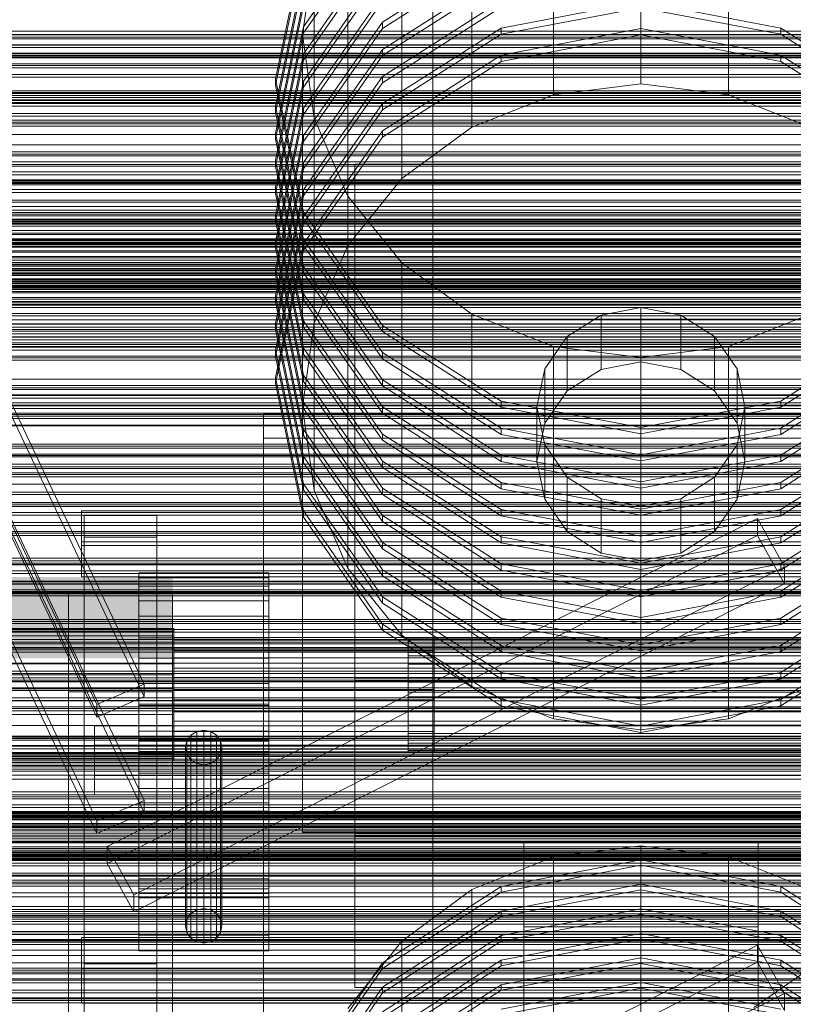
# Model space of a CAD drawing. Header units: millimetres. Extents: x -3490 to 61924, y -72580 to 6847.
# Tile 365 of 656: x 391 to 689, y -32869 to -32491. Entities that reach past the tile are written whole.
import ezdxf

# ---------------------------------------------------------------- set-up
doc = ezdxf.new("R2010")
doc.units = ezdxf.units.MM
for name, color, linetype, lineweight in [('COTAS_P', 1, 'Continuous', 0), ('frontal_C01', 7, 'Continuous', 0), ('frontal_C02', 7, 'Continuous', 0), ('frontal_C03', 7, 'Continuous', 0), ('frontal_C03-dry', 7, 'Continuous', 0), ('frontal_tolva', 7, 'Continuous', 0)]:
    doc.layers.add(name, color=color, linetype=linetype, lineweight=lineweight)
doc.dimstyles.new('R19_100', dxfattribs={"dimtxt": 250, "dimasz": 150, "dimexe": 150, "dimexo": 80, "dimgap": 100, "dimtad": 1, "dimtih": 1, "dimtoh": 1, "dimdsep": 46, "dimcen": 0.09, "dimadec": 0, "dimazin": 0, "dimtfac": 1, "dimtdec": 4, "dimtofl": 0, "dimtmove": 0, "dimatfit": 3, "dimfxl": 1, "dimtolj": 1, "dimtzin": 0, "dimarcsym": 0})

# ---------------------------------------------------------------- blocks, each defined once
blk = doc.blocks.new('DIM_R29_58')
at = {"layer": 'COTAS_P'}
for p, q in [((-150, -32300), (550, -32300)), ((550, -32300), (505, -32450)), ((550, -34900), (550, -32300)), ((550, -32300), (595, -32450)), ((550, -34900), (505, -34750)), ((550, -34900), (595, -34750)), ((-150, -34900), (550, -34900))]:
    blk.add_line(p, q, dxfattribs=at)
blk.add_text('2600 P', height=250, rotation=90, dxfattribs=at).set_placement((450, -33600))

msp = doc.modelspace()

# ---------------------------------------------------------------- linework, layer by layer
at = {"layer": 'frontal_C01'}
for p, q in [((585, -32839.223), (585, -32806.87)), ((585, -32806.87), (675, -32806.87)), ((585, -32859.833), (585, -32806.87)), ((630, -32808.067), (596.354, -32812.332)), ((663.646, -32812.332), (630, -32808.067)), ((630, -32937.482), (630, -32808.067)), ((675, -32806.87), (675, -32839.223)), ((675, -32806.87), (675, -32859.833)), ((596.354, -32812.332), (565, -32824.838)), ((630, -32813.42), (576.271, -32823.711)), ((596.354, -32941.748), (596.354, -32812.332)), ((683.729, -32823.711), (630, -32813.42)), ((630, -32815.577), (630, -32813.42)), ((695, -32824.838), (663.646, -32812.332)), ((663.646, -32941.748), (663.646, -32812.332)), ((576.271, -32825.868), (630, -32815.577)), ((630, -32815.577), (683.729, -32825.868)), ((576.271, -32823.711), (530.722, -32853.019)), ((565, -32824.838), (538.076, -32844.733)), ((565, -32954.254), (565, -32824.838)), ((630, -32822.856), (576.271, -32833.148)), ((576.271, -32825.868), (576.271, -32823.711)), ((576.271, -32835.305), (630, -32825.013)), ((683.729, -32833.148), (630, -32822.856)), ((630, -32825.013), (630, -32822.856)), ((630, -32825.013), (683.729, -32835.305)), ((729.278, -32853.019), (683.729, -32823.711)), ((683.729, -32825.868), (683.729, -32823.711)), ((530.722, -32855.176), (576.271, -32825.868)), ((683.729, -32825.868), (729.278, -32855.176)), ((576.271, -32833.148), (530.722, -32862.456)), ((630, -32832.293), (576.271, -32842.584)), ((576.271, -32835.305), (576.271, -32833.148)), ((683.729, -32842.584), (630, -32832.293)), ((630, -32834.45), (630, -32832.293)), ((729.278, -32862.456), (683.729, -32833.148)), ((683.729, -32835.305), (683.729, -32833.148)), ((530.722, -32864.613), (576.271, -32835.305)), ((576.271, -32844.741), (630, -32834.45)), ((630, -32834.45), (683.729, -32844.741)), ((683.729, -32835.305), (729.278, -32864.613)), ((675, -32839.223), (585, -32839.223)), ((585, -32839.223), (585, -32892.187)), ((675, -32892.187), (675, -32839.223)), ((576.271, -32842.584), (530.722, -32871.892)), ((630, -32841.729), (576.271, -32852.021)), ((576.271, -32844.741), (576.271, -32842.584)), ((576.271, -32854.178), (630, -32843.886)), ((683.729, -32852.021), (630, -32841.729)), ((630, -32843.886), (630, -32841.729)), ((630, -32843.886), (683.729, -32854.178)), ((729.278, -32871.892), (683.729, -32842.584)), ((683.729, -32844.741), (683.729, -32842.584)), ((538.076, -32844.733), (517.417, -32870.66)), ((530.722, -32874.049), (576.271, -32844.741)), ((538.076, -32974.148), (538.076, -32844.733)), ((683.729, -32844.741), (729.278, -32874.049)), ((576.271, -32852.021), (530.722, -32881.329)), ((630, -32851.166), (576.271, -32861.458)), ((576.271, -32854.178), (576.271, -32852.021)), ((683.729, -32861.458), (630, -32851.166)), ((630, -32853.323), (630, -32851.166)), ((729.278, -32881.329), (683.729, -32852.021)), ((683.729, -32854.178), (683.729, -32852.021)), ((530.722, -32853.019), (500.287, -32896.881)), ((500.287, -32899.038), (530.722, -32855.176)), ((530.722, -32855.176), (530.722, -32853.019)), ((530.722, -32883.486), (576.271, -32854.178)), ((576.271, -32863.614), (630, -32853.323)), ((630, -32853.323), (683.729, -32863.614)), ((683.729, -32854.178), (729.278, -32883.486)), ((530.722, -32862.456), (500.287, -32906.318)), ((576.271, -32861.458), (530.722, -32890.765)), ((530.722, -32864.613), (530.722, -32862.456)), ((630, -32860.603), (576.271, -32870.894)), ((576.271, -32863.614), (576.271, -32861.458)), ((576.271, -32873.051), (630, -32862.759)), ((675, -32859.833), (585, -32859.833)), ((585, -32859.833), (585, -32892.187)), ((683.729, -32870.894), (630, -32860.603)), ((630, -32862.759), (630, -32860.603)), ((630, -32862.759), (683.729, -32873.051)), ((675, -32892.187), (675, -32859.833)), ((729.278, -32890.765), (683.729, -32861.458)), ((683.729, -32863.614), (683.729, -32861.458)), ((500.287, -32908.475), (530.722, -32864.613)), ((530.722, -32892.922), (576.271, -32863.614)), ((683.729, -32863.614), (729.278, -32892.922))]:
    msp.add_line(p, q, dxfattribs=at)
at = {"layer": 'frontal_C02'}
for p, q in [((630, -32515.335), (630, -32372.27)), ((596.354, -32519.564), (596.354, -32376.499)), ((663.646, -32519.564), (663.646, -32376.499)), ((565, -32531.96), (565, -32388.896)), ((538.076, -32551.681), (538.076, -32408.616)), ((517.417, -32577.381), (517.417, -32434.316)), ((299.114, -32450.056), (439.114, -32745.966)), ((530.722, -32449.881), (500.287, -32493.359)), ((439.114, -32750.735), (299.114, -32454.825)), ((500.287, -32495.744), (530.722, -32452.265)), ((420.886, -32753.824), (280.886, -32457.913)), ((500.287, -32462.064), (489.6, -32513.351)), ((530.722, -32460.312), (500.287, -32503.791)), ((420.886, -32758.593), (280.886, -32462.682)), ((489.6, -32515.735), (500.287, -32464.448)), ((504.43, -32464.245), (500, -32496.362)), ((500.287, -32506.176), (530.722, -32462.697)), ((504.43, -32607.309), (504.43, -32464.245)), ((576.271, -32462.556), (530.722, -32491.608)), ((530.722, -32493.992), (576.271, -32464.941)), ((500.287, -32472.496), (489.6, -32523.783)), ((530.722, -32470.744), (500.287, -32514.223)), ((500.287, -32516.608), (530.722, -32473.129)), ((576.271, -32472.988), (530.722, -32502.04)), ((489.6, -32526.167), (500.287, -32474.88)), ((530.722, -32504.424), (576.271, -32475.372)), ((530.722, -32481.176), (500.287, -32524.655)), ((500.287, -32482.928), (489.6, -32534.214)), ((500.287, -32527.039), (530.722, -32483.561)), ((576.271, -32483.42), (530.722, -32512.472)), ((630, -32483.65), (576.271, -32493.852)), ((683.729, -32493.852), (630, -32483.65)), ((489.6, -32536.599), (500.287, -32485.312)), ((530.722, -32514.856), (576.271, -32485.804)), ((576.271, -32496.236), (630, -32486.035)), ((630, -32486.035), (683.729, -32496.236)), ((530.722, -32491.608), (500.287, -32535.087)), ((530.722, -32493.992), (530.722, -32491.608)), ((299.114, -32494.763), (439.114, -32790.674)), ((500.287, -32493.359), (489.6, -32544.646)), ((489.6, -32547.031), (500.287, -32495.744)), ((500, -32496.362), (504.43, -32528.479)), ((500, -32639.427), (500, -32496.362)), ((500.287, -32495.744), (500.287, -32493.359)), ((500.287, -32537.471), (530.722, -32493.992)), ((576.271, -32493.852), (530.722, -32522.903)), ((530.722, -32525.288), (576.271, -32496.236)), ((576.271, -32496.236), (576.271, -32493.852)), ((630, -32494.082), (576.271, -32504.283)), ((576.271, -32506.668), (630, -32496.466)), ((683.729, -32504.283), (630, -32494.082)), ((630, -32496.466), (630, -32494.082)), ((630, -32496.466), (683.729, -32506.668)), ((729.278, -32522.903), (683.729, -32493.852)), ((683.729, -32496.236), (683.729, -32493.852)), ((683.729, -32496.236), (729.278, -32525.288)), ((439.114, -32795.443), (299.114, -32499.532)), ((420.886, -32798.531), (280.886, -32502.621)), ((500.287, -32503.791), (489.6, -32555.078)), ((530.722, -32502.04), (500.287, -32545.519)), ((500.287, -32506.176), (500.287, -32503.791)), ((530.722, -32504.424), (530.722, -32502.04)), ((420.886, -32803.3), (280.886, -32507.39)), ((489.6, -32557.462), (500.287, -32506.176)), ((500.287, -32547.903), (530.722, -32504.424)), ((576.271, -32504.283), (530.722, -32533.335)), ((530.722, -32535.72), (576.271, -32506.668)), ((576.271, -32506.668), (576.271, -32504.283)), ((729.278, -32533.335), (683.729, -32504.283)), ((683.729, -32506.668), (683.729, -32504.283)), ((683.729, -32506.668), (729.278, -32535.72)), ((489.6, -32513.351), (500.287, -32564.638)), ((489.6, -32515.735), (489.6, -32513.351)), ((500.287, -32514.223), (489.6, -32565.51)), ((530.722, -32512.472), (500.287, -32555.95)), ((500.287, -32516.608), (500.287, -32514.223)), ((500.287, -32558.335), (530.722, -32514.856)), ((530.722, -32514.856), (530.722, -32512.472)), ((596.354, -32519.564), (630, -32515.335)), ((630, -32515.335), (663.646, -32519.564)), ((500.287, -32567.022), (489.6, -32515.735)), ((489.6, -32567.894), (500.287, -32516.608)), ((530.722, -32522.903), (500.287, -32566.382)), ((530.722, -32525.288), (530.722, -32522.903)), ((565, -32531.96), (596.354, -32519.564)), ((663.646, -32519.564), (695, -32531.96)), ((489.6, -32523.783), (500.287, -32575.069)), ((489.6, -32526.167), (489.6, -32523.783)), ((500.287, -32524.655), (489.6, -32575.942)), ((500.287, -32577.454), (489.6, -32526.167)), ((500.287, -32527.039), (500.287, -32524.655)), ((500.287, -32568.767), (530.722, -32525.288)), ((489.6, -32578.326), (500.287, -32527.039)), ((504.43, -32528.479), (517.417, -32558.408)), ((504.43, -32671.544), (504.43, -32528.479)), ((489.6, -32534.214), (500.287, -32585.501)), ((489.6, -32536.599), (489.6, -32534.214)), ((530.722, -32533.335), (500.287, -32576.814)), ((530.722, -32535.72), (530.722, -32533.335)), ((538.076, -32551.681), (565, -32531.96)), ((500.287, -32535.087), (489.6, -32586.373)), ((500.287, -32587.886), (489.6, -32536.599)), ((489.6, -32588.758), (500.287, -32537.471)), ((500.287, -32537.471), (500.287, -32535.087)), ((500.287, -32579.198), (530.722, -32535.72)), ((489.6, -32544.646), (500.287, -32595.933)), ((489.6, -32547.031), (489.6, -32544.646)), ((500.287, -32545.519), (489.6, -32596.805)), ((500.287, -32547.903), (500.287, -32545.519)), ((500.287, -32598.317), (489.6, -32547.031)), ((489.6, -32599.19), (500.287, -32547.903)), ((520, -32605.725), (520, -32546.115)), ((520, -32546.115), (740, -32546.115)), ((520, -32744.661), (520, -32546.115)), ((517.417, -32577.381), (538.076, -32551.681)), ((489.6, -32555.078), (500.287, -32606.365)), ((489.6, -32557.462), (489.6, -32555.078)), ((500.287, -32555.95), (489.6, -32607.237)), ((500.287, -32558.335), (500.287, -32555.95)), ((500.287, -32608.749), (489.6, -32557.462)), ((489.6, -32609.622), (500.287, -32558.335)), ((517.417, -32558.408), (538.076, -32584.108)), ((517.417, -32701.472), (517.417, -32558.408)), ((500.287, -32564.638), (530.722, -32608.116)), ((500.287, -32567.022), (500.287, -32564.638)), ((489.6, -32565.51), (500.287, -32616.797)), ((489.6, -32567.894), (489.6, -32565.51)), ((500.287, -32566.382), (489.6, -32617.669)), ((500.287, -32619.181), (489.6, -32567.894)), ((500.287, -32568.767), (500.287, -32566.382)), ((530.722, -32610.501), (500.287, -32567.022)), ((489.6, -32620.053), (500.287, -32568.767)), ((489.6, -32575.942), (500.287, -32627.228)), ((489.6, -32578.326), (489.6, -32575.942)), ((500.287, -32575.069), (530.722, -32618.548)), ((500.287, -32577.454), (500.287, -32575.069)), ((500.287, -32576.814), (489.6, -32628.101)), ((500.287, -32629.613), (489.6, -32578.326)), ((489.6, -32630.485), (500.287, -32579.198)), ((500.287, -32579.198), (500.287, -32576.814)), ((530.722, -32620.933), (500.287, -32577.454)), ((504.43, -32607.309), (517.417, -32577.381)), ((489.6, -32586.373), (500.287, -32637.66)), ((489.6, -32588.758), (489.6, -32586.373)), ((500.287, -32585.501), (530.722, -32628.98)), ((500.287, -32587.886), (500.287, -32585.501)), ((538.076, -32584.108), (565, -32603.828)), ((538.076, -32727.173), (538.076, -32584.108)), ((500.287, -32640.045), (489.6, -32588.758)), ((530.722, -32631.364), (500.287, -32587.886)), ((489.6, -32596.805), (500.287, -32648.092)), ((489.6, -32599.19), (489.6, -32596.805)), ((500.287, -32595.933), (530.722, -32639.412)), ((500.287, -32598.317), (500.287, -32595.933)), ((530.722, -32641.796), (500.287, -32598.317)), ((500.287, -32650.476), (489.6, -32599.19)), ((630, -32601.245), (614.693, -32604.151)), ((645.307, -32604.151), (630, -32601.245)), ((630, -32622.108), (630, -32601.245)), ((740, -32605.725), (520, -32605.725)), ((520, -32605.725), (520, -32804.271)), ((565, -32603.828), (596.354, -32616.225)), ((565, -32746.893), (565, -32603.828)), ((614.693, -32604.151), (601.716, -32612.428)), ((614.693, -32625.015), (614.693, -32604.151)), ((658.284, -32612.428), (645.307, -32604.151)), ((645.307, -32625.015), (645.307, -32604.151)), ((663.646, -32616.225), (695, -32603.828)), ((489.6, -32607.237), (500.287, -32658.524)), ((489.6, -32609.622), (489.6, -32607.237)), ((500.287, -32660.908), (489.6, -32609.622)), ((500, -32639.427), (504.43, -32607.309)), ((500.287, -32606.365), (530.722, -32649.844)), ((500.287, -32608.749), (500.287, -32606.365)), ((530.722, -32652.228), (500.287, -32608.749)), ((530.722, -32608.116), (576.271, -32637.168)), ((530.722, -32610.501), (530.722, -32608.116)), ((683.729, -32637.168), (729.278, -32608.116)), ((576.271, -32639.552), (530.722, -32610.501)), ((601.716, -32612.428), (593.045, -32624.815)), ((601.716, -32633.292), (601.716, -32612.428)), ((666.955, -32624.815), (658.284, -32612.428)), ((658.284, -32633.292), (658.284, -32612.428)), ((729.278, -32610.501), (683.729, -32639.552)), ((500, -32769.479), (500, -32614.492)), ((500, -32614.492), (760, -32614.492)), ((500, -32647.902), (500, -32614.492)), ((500.287, -32616.797), (530.722, -32660.275)), ((500.287, -32619.181), (500.287, -32616.797)), ((596.354, -32616.225), (630, -32620.453)), ((596.354, -32759.29), (596.354, -32616.225)), ((630, -32620.453), (663.646, -32616.225)), ((663.646, -32759.29), (663.646, -32616.225)), ((489.6, -32617.669), (500.287, -32668.956)), ((489.6, -32620.053), (489.6, -32617.669)), ((500.287, -32671.34), (489.6, -32620.053)), ((530.722, -32662.66), (500.287, -32619.181)), ((530.722, -32618.548), (576.271, -32647.6)), ((530.722, -32620.933), (530.722, -32618.548)), ((576.271, -32649.984), (530.722, -32620.933)), ((630, -32763.518), (630, -32620.453)), ((683.729, -32647.6), (729.278, -32618.548)), ((729.278, -32620.933), (683.729, -32649.984)), ((593.045, -32624.815), (590, -32639.427)), ((593.045, -32645.679), (593.045, -32624.815)), ((601.716, -32633.292), (614.693, -32625.015)), ((614.693, -32625.015), (630, -32622.108)), ((630, -32622.108), (645.307, -32625.015)), ((645.307, -32625.015), (658.284, -32633.292)), ((670, -32639.427), (666.955, -32624.815)), ((666.955, -32645.679), (666.955, -32624.815)), ((489.6, -32628.101), (500.287, -32679.387)), ((489.6, -32630.485), (489.6, -32628.101)), ((500.287, -32627.228), (530.722, -32670.707)), ((500.287, -32629.613), (500.287, -32627.228)), ((500.287, -32681.772), (489.6, -32630.485)), ((530.722, -32673.092), (500.287, -32629.613)), ((530.722, -32628.98), (576.271, -32658.032)), ((530.722, -32631.364), (530.722, -32628.98)), ((576.271, -32660.416), (530.722, -32631.364)), ((683.729, -32658.032), (729.278, -32628.98)), ((729.278, -32631.364), (683.729, -32660.416)), ((593.045, -32645.679), (601.716, -32633.292)), ((658.284, -32633.292), (666.955, -32645.679)), ((504.43, -32671.544), (500, -32639.427)), ((500.287, -32637.66), (530.722, -32681.139)), ((500.287, -32640.045), (500.287, -32637.66)), ((530.722, -32683.523), (500.287, -32640.045)), ((530.722, -32639.412), (576.271, -32668.463)), ((530.722, -32641.796), (530.722, -32639.412)), ((576.271, -32637.168), (630, -32647.37)), ((576.271, -32639.552), (576.271, -32637.168)), ((630, -32649.754), (576.271, -32639.552)), ((590, -32639.427), (593.045, -32654.038)), ((590, -32660.29), (590, -32639.427)), ((630, -32647.37), (683.729, -32637.168)), ((683.729, -32639.552), (630, -32649.754)), ((666.955, -32654.038), (670, -32639.427)), ((670, -32639.427), (670, -32660.29)), ((683.729, -32639.552), (683.729, -32637.168)), ((683.729, -32668.463), (729.278, -32639.412)), ((485, -32868.46), (485, -32641.941)), ((485, -32641.941), (775, -32641.941)), ((485, -32651.486), (485, -32641.941)), ((576.271, -32670.848), (530.722, -32641.796)), ((729.278, -32641.796), (683.729, -32670.848)), ((576.271, -32647.6), (630, -32657.801)), ((576.271, -32649.984), (576.271, -32647.6)), ((590, -32660.29), (593.045, -32645.679)), ((630, -32649.754), (630, -32647.37)), ((630, -32657.801), (683.729, -32647.6)), ((666.955, -32645.679), (670, -32660.29)), ((683.729, -32649.984), (683.729, -32647.6)), ((775, -32651.486), (485, -32651.486)), ((485, -32651.486), (485, -32878.005)), ((760, -32647.902), (500, -32647.902)), ((500, -32647.902), (500, -32802.888)), ((500.287, -32648.092), (530.722, -32691.571)), ((500.287, -32650.476), (500.287, -32648.092)), ((530.722, -32693.955), (500.287, -32650.476)), ((530.722, -32649.844), (576.271, -32678.895)), ((530.722, -32652.228), (530.722, -32649.844)), ((630, -32660.186), (576.271, -32649.984)), ((683.729, -32649.984), (630, -32660.186)), ((683.729, -32678.895), (729.278, -32649.844)), ((576.271, -32681.28), (530.722, -32652.228)), ((593.045, -32654.038), (601.716, -32666.425)), ((593.045, -32674.902), (593.045, -32654.038)), ((658.284, -32666.425), (666.955, -32654.038)), ((666.955, -32674.902), (666.955, -32654.038)), ((729.278, -32652.228), (683.729, -32681.28)), ((500.287, -32658.524), (530.722, -32702.003)), ((500.287, -32660.908), (500.287, -32658.524)), ((576.271, -32658.032), (630, -32668.233)), ((576.271, -32660.416), (576.271, -32658.032)), ((630, -32660.186), (630, -32657.801)), ((630, -32668.233), (683.729, -32658.032)), ((683.729, -32660.416), (683.729, -32658.032)), ((530.722, -32704.387), (500.287, -32660.908)), ((530.722, -32660.275), (576.271, -32689.327)), ((530.722, -32662.66), (530.722, -32660.275)), ((576.271, -32691.712), (530.722, -32662.66)), ((630, -32670.618), (576.271, -32660.416)), ((593.045, -32674.902), (590, -32660.29)), ((683.729, -32660.416), (630, -32670.618)), ((670, -32660.29), (666.955, -32674.902)), ((683.729, -32689.327), (729.278, -32660.275)), ((729.278, -32662.66), (683.729, -32691.712)), ((601.716, -32666.425), (614.693, -32674.702)), ((601.716, -32687.289), (601.716, -32666.425)), ((645.307, -32674.702), (658.284, -32666.425)), ((658.284, -32687.289), (658.284, -32666.425)), ((500.287, -32668.956), (530.722, -32712.434)), ((500.287, -32671.34), (500.287, -32668.956)), ((576.271, -32668.463), (630, -32678.665)), ((576.271, -32670.848), (576.271, -32668.463)), ((630, -32670.618), (630, -32668.233)), ((630, -32678.665), (683.729, -32668.463)), ((683.729, -32670.848), (683.729, -32668.463)), ((530.722, -32714.819), (500.287, -32671.34)), ((517.417, -32701.472), (504.43, -32671.544)), ((530.722, -32670.707), (576.271, -32699.759)), ((530.722, -32673.092), (530.722, -32670.707)), ((576.271, -32702.143), (530.722, -32673.092)), ((630, -32681.049), (576.271, -32670.848)), ((683.729, -32670.848), (630, -32681.049)), ((683.729, -32699.759), (729.278, -32670.707)), ((729.278, -32673.092), (683.729, -32702.143)), ((601.716, -32687.289), (593.045, -32674.902)), ((614.693, -32674.702), (630, -32677.609)), ((614.693, -32695.566), (614.693, -32674.702)), ((630, -32677.609), (645.307, -32674.702)), ((630, -32698.472), (630, -32677.609)), ((645.307, -32695.566), (645.307, -32674.702)), ((666.955, -32674.902), (658.284, -32687.289)), ((415, -32691.304), (415, -32679.382)), ((415, -32679.382), (760, -32679.382)), ((415, -32692.746), (415, -32679.382)), ((416, -32689.516), (416, -32681.17)), ((416, -32681.17), (444, -32681.17)), ((416, -32895.944), (416, -32681.17)), ((444, -32681.17), (444, -32689.516)), ((444, -32681.17), (444, -32895.944)), ((500.287, -32679.387), (530.722, -32722.866)), ((500.287, -32681.772), (500.287, -32679.387)), ((530.722, -32725.251), (500.287, -32681.772)), ((530.722, -32681.139), (576.271, -32710.191)), ((530.722, -32683.523), (530.722, -32681.139)), ((576.271, -32678.895), (630, -32689.097)), ((576.271, -32681.28), (576.271, -32678.895)), ((630, -32691.481), (576.271, -32681.28)), ((630, -32681.049), (630, -32678.665)), ((630, -32689.097), (683.729, -32678.895)), ((683.729, -32681.28), (630, -32691.481)), ((683.729, -32681.28), (683.729, -32678.895)), ((683.729, -32710.191), (729.278, -32681.139)), ((424.864, -32808.325), (674.864, -32682.325)), ((576.271, -32712.575), (530.722, -32683.523)), ((674.864, -32688.882), (674.864, -32682.325)), ((674.864, -32682.325), (685.136, -32700.895)), ((729.278, -32683.523), (683.729, -32712.575)), ((674.864, -32688.882), (424.864, -32814.883)), ((576.271, -32689.327), (630, -32699.529)), ((576.271, -32691.712), (576.271, -32689.327)), ((614.693, -32695.566), (601.716, -32687.289)), ((630, -32691.481), (630, -32689.097)), ((630, -32699.529), (683.729, -32689.327)), ((658.284, -32687.289), (645.307, -32695.566)), ((685.136, -32707.452), (674.864, -32688.882)), ((683.729, -32691.712), (683.729, -32689.327)), ((760, -32691.304), (415, -32691.304)), ((415, -32691.304), (415, -32704.668)), ((760, -32692.746), (415, -32692.746)), ((415, -32692.746), (415, -32704.668)), ((444, -32689.516), (416, -32689.516)), ((416, -32689.516), (416, -32904.29)), ((444, -32904.29), (444, -32689.516)), ((530.722, -32691.571), (576.271, -32720.623)), ((530.722, -32693.955), (530.722, -32691.571)), ((630, -32701.913), (576.271, -32691.712)), ((683.729, -32691.712), (630, -32701.913)), ((683.729, -32720.623), (729.278, -32691.571)), ((576.271, -32723.007), (530.722, -32693.955)), ((630, -32698.472), (614.693, -32695.566)), ((645.307, -32695.566), (630, -32698.472)), ((729.278, -32693.955), (683.729, -32723.007)), ((576.271, -32699.759), (630, -32709.96)), ((576.271, -32702.143), (576.271, -32699.759)), ((630, -32701.913), (630, -32699.529)), ((630, -32709.96), (683.729, -32699.759)), ((683.729, -32702.143), (683.729, -32699.759)), ((435.136, -32826.896), (685.136, -32700.895)), ((437, -32708.371), (437, -32703.19)), ((437, -32703.19), (437, -32705.136)), ((487, -32703.19), (437, -32703.19)), ((487, -32705.136), (487, -32703.19)), ((487, -32703.19), (487, -32708.371)), ((538.076, -32727.173), (517.417, -32701.472)), ((530.722, -32702.003), (576.271, -32731.054)), ((530.722, -32704.387), (530.722, -32702.003)), ((576.271, -32733.439), (530.722, -32704.387)), ((630, -32712.345), (576.271, -32702.143)), ((683.729, -32702.143), (630, -32712.345)), ((683.729, -32731.054), (729.278, -32702.003)), ((729.278, -32704.387), (683.729, -32733.439)), ((685.136, -32700.895), (685.136, -32707.452)), ((415, -32704.668), (760, -32704.668)), ((435.136, -32833.453), (685.136, -32707.452)), ((437, -32705.136), (437, -32713.912)), ((487, -32705.136), (437, -32705.136)), ((437, -32719.889), (437, -32708.371)), ((487, -32708.371), (437, -32708.371)), ((487, -32713.912), (487, -32705.136)), ((487, -32708.371), (487, -32719.889)), ((450, -32710.669), (410, -32710.669)), ((410, -32710.669), (410, -32748.851)), ((410, -32870.127), (410, -32710.669)), ((450, -32748.851), (450, -32710.669)), ((450, -32710.669), (450, -32870.127)), ((576.271, -32710.191), (630, -32720.392)), ((576.271, -32712.575), (576.271, -32710.191)), ((630, -32712.345), (630, -32709.96)), ((630, -32720.392), (683.729, -32710.191)), ((683.729, -32712.575), (683.729, -32710.191)), ((437, -32713.912), (437, -32728.182)), ((487, -32713.912), (437, -32713.912)), ((487, -32728.182), (487, -32713.912)), ((530.722, -32712.434), (576.271, -32741.486)), ((530.722, -32714.819), (530.722, -32712.434)), ((576.271, -32743.871), (530.722, -32714.819)), ((630, -32722.777), (576.271, -32712.575)), ((683.729, -32712.575), (630, -32722.777)), ((683.729, -32741.486), (729.278, -32712.434)), ((729.278, -32714.819), (683.729, -32743.871)), ((437, -32735.992), (437, -32719.889)), ((487, -32719.889), (437, -32719.889)), ((487, -32719.889), (487, -32735.992)), ((530.722, -32722.866), (576.271, -32751.918)), ((530.722, -32725.251), (530.722, -32722.866)), ((576.271, -32720.623), (630, -32730.824)), ((576.271, -32723.007), (576.271, -32720.623)), ((630, -32733.208), (576.271, -32723.007)), ((630, -32722.777), (630, -32720.392)), ((630, -32730.824), (683.729, -32720.623)), ((683.729, -32723.007), (630, -32733.208)), ((683.729, -32723.007), (683.729, -32720.623)), ((683.729, -32751.918), (729.278, -32722.866)), ((450.5, -32724.603), (342.5, -32724.603)), ((450.5, -32725.659), (342.5, -32725.659)), ((450.5, -32725.659), (450.5, -32724.603)), ((450.5, -32724.603), (450.5, -32727.414)), ((450.5, -32730.42), (450.5, -32725.659)), ((576.271, -32754.302), (530.722, -32725.251)), ((565, -32746.893), (538.076, -32727.173)), ((729.278, -32725.251), (683.729, -32754.302)), ((450.5, -32727.414), (342.5, -32727.414)), ((450.5, -32730.42), (342.5, -32730.42)), ((437, -32728.182), (437, -32745.773)), ((487, -32728.182), (437, -32728.182)), ((450.5, -32727.414), (450.5, -32733.663)), ((450.5, -32730.514), (450.5, -32728.089)), ((450.5, -32728.089), (450.5, -32729)), ((550.5, -32728.089), (450.5, -32728.089)), ((450.5, -32729), (450.5, -32733.108)), ((550.5, -32729), (450.5, -32729)), ((450.5, -32738.163), (450.5, -32730.42)), ((450.5, -32735.906), (450.5, -32730.514)), ((550.5, -32730.514), (450.5, -32730.514)), ((487, -32745.773), (487, -32728.182)), ((540.5, -32729), (540.5, -32728.018)), ((540.5, -32728.018), (540.5, -32728.535)), ((540.5, -32728.018), (815, -32728.018)), ((540.5, -32728.535), (540.5, -32730.514)), ((540.5, -32728.535), (815, -32728.535)), ((540.5, -32731.413), (540.5, -32729)), ((540.5, -32729), (815, -32729)), ((540.5, -32730.514), (540.5, -32733.821)), ((540.5, -32730.514), (815, -32730.514)), ((550.5, -32729), (550.5, -32728.089)), ((550.5, -32728.089), (550.5, -32730.514)), ((550.5, -32733.108), (550.5, -32729)), ((550.5, -32730.514), (550.5, -32735.906)), ((576.271, -32731.054), (630, -32741.256)), ((576.271, -32733.439), (576.271, -32731.054)), ((630, -32733.208), (630, -32730.824)), ((630, -32741.256), (683.729, -32731.054)), ((683.729, -32733.439), (683.729, -32731.054)), ((450.5, -32733.663), (342.5, -32733.663)), ((450.5, -32733.108), (450.5, -32739.787)), ((550.5, -32733.108), (450.5, -32733.108)), ((450.5, -32733.663), (450.5, -32742.4)), ((540.5, -32735.092), (540.5, -32731.413)), ((540.5, -32731.413), (815, -32731.413)), ((540.5, -32733.821), (540.5, -32738.231)), ((540.5, -32733.821), (815, -32733.821)), ((550.5, -32739.787), (550.5, -32733.108)), ((630, -32743.64), (576.271, -32733.439)), ((683.729, -32733.439), (630, -32743.64)), ((450.5, -32738.163), (342.5, -32738.163)), ((437, -32754.227), (437, -32735.992)), ((437, -32735.992), (487, -32735.992)), ((450.5, -32743.443), (450.5, -32735.906)), ((550.5, -32735.906), (450.5, -32735.906)), ((450.5, -32747.707), (450.5, -32738.163)), ((487, -32735.992), (487, -32754.227)), ((540.5, -32739.787), (540.5, -32735.092)), ((540.5, -32735.092), (815, -32735.092)), ((540.5, -32738.231), (540.5, -32743.443)), ((540.5, -32738.231), (815, -32738.231)), ((550.5, -32735.906), (550.5, -32743.443)), ((342.5, -32742.4), (450.5, -32742.4)), ((450.5, -32739.787), (450.5, -32748.022)), ((550.5, -32739.787), (450.5, -32739.787)), ((450.5, -32742.4), (450.5, -32752.293)), ((540.5, -32745.179), (540.5, -32739.787)), ((540.5, -32739.787), (815, -32739.787)), ((550.5, -32748.022), (550.5, -32739.787)), ((576.271, -32741.486), (630, -32751.688)), ((576.271, -32743.871), (576.271, -32741.486)), ((630, -32743.64), (630, -32741.256)), ((630, -32751.688), (683.729, -32741.486)), ((683.729, -32743.871), (683.729, -32741.486)), ((439.114, -32745.966), (420.886, -32753.824)), ((437, -32745.773), (437, -32764.008)), ((487, -32745.773), (437, -32745.773)), ((439.114, -32750.735), (439.114, -32745.966)), ((450.5, -32751.978), (450.5, -32743.443)), ((450.5, -32743.443), (550.5, -32743.443)), ((487, -32764.008), (487, -32745.773)), ((520, -32803.317), (520, -32743.706)), ((520, -32743.706), (740, -32743.706)), ((520, -32802.888), (520, -32743.706)), ((740, -32744.661), (520, -32744.661)), ((520, -32744.661), (520, -32804.271)), ((540.5, -32743.443), (540.5, -32749.102)), ((815, -32743.443), (540.5, -32743.443)), ((540.5, -32750.898), (540.5, -32745.179)), ((540.5, -32745.179), (815, -32745.179)), ((550.5, -32743.443), (550.5, -32751.978)), ((630, -32754.072), (576.271, -32743.871)), ((683.729, -32743.871), (630, -32754.072)), ((450.5, -32747.707), (342.5, -32747.707)), ((410, -32748.851), (450, -32748.851)), ((410, -32908.309), (410, -32748.851)), ((450, -32908.309), (450, -32748.851)), ((450.5, -32757.6), (450.5, -32747.707)), ((450.5, -32748.022), (450.5, -32756.557)), ((550.5, -32748.022), (450.5, -32748.022)), ((540.5, -32749.102), (540.5, -32754.821)), ((540.5, -32749.102), (815, -32749.102)), ((550.5, -32756.557), (550.5, -32748.022)), ((596.354, -32759.29), (565, -32746.893)), ((695, -32746.893), (663.646, -32759.29)), ((450.5, -32752.293), (342.5, -32752.293)), ((420.886, -32758.593), (439.114, -32750.735)), ((437, -32828.117), (437, -32753.604)), ((437, -32753.604), (487, -32753.604)), ((437, -32767.922), (437, -32753.604)), ((450.5, -32760.213), (450.5, -32751.978)), ((550.5, -32751.978), (450.5, -32751.978)), ((450.5, -32752.293), (450.5, -32761.837)), ((487, -32753.604), (487, -32828.117)), ((487, -32753.604), (487, -32767.922)), ((540.5, -32756.557), (540.5, -32750.898)), ((540.5, -32750.898), (815, -32750.898)), ((550.5, -32751.978), (550.5, -32760.213)), ((576.271, -32751.918), (630, -32762.119)), ((576.271, -32754.302), (576.271, -32751.918)), ((630, -32754.072), (630, -32751.688)), ((630, -32762.119), (683.729, -32751.918)), ((683.729, -32754.302), (683.729, -32751.918)), ((450.5, -32757.6), (342.5, -32757.6)), ((420.886, -32753.824), (420.886, -32758.593)), ((437, -32771.818), (437, -32754.227)), ((487, -32754.227), (437, -32754.227)), ((450.5, -32756.557), (450.5, -32764.094)), ((550.5, -32756.557), (450.5, -32756.557)), ((450.5, -32766.337), (450.5, -32757.6)), ((487, -32754.227), (487, -32771.818)), ((540.5, -32754.821), (540.5, -32760.213)), ((540.5, -32754.821), (815, -32754.821)), ((540.5, -32761.769), (540.5, -32756.557)), ((540.5, -32756.557), (815, -32756.557)), ((550.5, -32764.094), (550.5, -32756.557)), ((630, -32764.504), (576.271, -32754.302)), ((683.729, -32754.302), (630, -32764.504)), ((450.5, -32766.892), (450.5, -32760.213)), ((550.5, -32760.213), (450.5, -32760.213)), ((540.5, -32760.213), (540.5, -32764.908)), ((540.5, -32760.213), (815, -32760.213)), ((550.5, -32760.213), (550.5, -32766.892)), ((630, -32763.518), (596.354, -32759.29)), ((663.646, -32759.29), (630, -32763.518)), ((450.5, -32761.837), (342.5, -32761.837)), ((420, -32769.393), (420, -32761.942)), ((420, -32761.942), (823, -32761.942)), ((420, -32781.033), (420, -32761.942)), ((437, -32764.008), (437, -32780.111)), ((487, -32764.008), (437, -32764.008)), ((450.5, -32761.837), (450.5, -32769.58)), ((450.5, -32764.094), (450.5, -32769.486)), ((550.5, -32764.094), (450.5, -32764.094)), ((459.321, -32764.126), (457.05, -32765.574)), ((462, -32763.617), (459.321, -32764.126)), ((459.321, -32832.678), (459.321, -32764.126)), ((464.679, -32764.126), (462, -32763.617)), ((462, -32832.169), (462, -32763.617)), ((466.95, -32765.574), (464.679, -32764.126)), ((464.679, -32832.678), (464.679, -32764.126)), ((487, -32780.111), (487, -32764.008)), ((540.5, -32766.179), (540.5, -32761.769)), ((540.5, -32761.769), (815, -32761.769)), ((540.5, -32764.908), (540.5, -32768.587)), ((540.5, -32764.908), (815, -32764.908)), ((550.5, -32769.486), (550.5, -32764.094)), ((630, -32764.504), (630, -32762.119)), ((450.5, -32766.337), (342.5, -32766.337)), ((437, -32820.734), (437, -32767.085)), ((437, -32767.085), (487, -32767.085)), ((437, -32772.812), (437, -32767.085)), ((487, -32767.922), (437, -32767.922)), ((437, -32767.922), (437, -32842.435)), ((450.5, -32772.586), (450.5, -32766.337)), ((450.5, -32771), (450.5, -32766.892)), ((550.5, -32766.892), (450.5, -32766.892)), ((455.533, -32767.742), (455, -32770.299)), ((457.05, -32765.574), (455.533, -32767.742)), ((455.533, -32836.294), (455.533, -32767.742)), ((457.05, -32834.126), (457.05, -32765.574)), ((468.467, -32767.742), (466.95, -32765.574)), ((466.95, -32834.126), (466.95, -32765.574)), ((469, -32770.299), (468.467, -32767.742)), ((468.467, -32836.294), (468.467, -32767.742)), ((487, -32767.085), (487, -32820.734)), ((487, -32767.085), (487, -32772.812)), ((487, -32842.435), (487, -32767.922)), ((540.5, -32769.486), (540.5, -32766.179)), ((540.5, -32766.179), (815, -32766.179)), ((540.5, -32768.587), (540.5, -32771)), ((540.5, -32768.587), (815, -32768.587)), ((550.5, -32766.892), (550.5, -32771)), ((450.5, -32769.58), (342.5, -32769.58)), ((450.5, -32772.586), (342.5, -32772.586)), ((823, -32769.393), (420, -32769.393)), ((420, -32769.393), (420, -32788.484)), ((437, -32824.552), (437, -32770.903)), ((437, -32770.903), (487, -32770.903)), ((437, -32794.767), (437, -32770.903)), ((437, -32786.088), (437, -32771.818)), ((487, -32771.818), (437, -32771.818)), ((450.5, -32769.486), (450.5, -32771.911)), ((550.5, -32769.486), (450.5, -32769.486)), ((450.5, -32769.58), (450.5, -32774.341)), ((450.5, -32771.911), (450.5, -32771)), ((550.5, -32771), (450.5, -32771)), ((550.5, -32771.911), (450.5, -32771.911)), ((450.5, -32775.397), (450.5, -32772.586)), ((455, -32770.299), (455.533, -32772.856)), ((455, -32838.851), (455, -32770.299)), ((468.467, -32772.856), (469, -32770.299)), ((469, -32770.299), (469, -32838.851)), ((487, -32770.903), (487, -32824.552)), ((487, -32770.903), (487, -32794.767)), ((487, -32771.818), (487, -32786.088)), ((760, -32769.479), (500, -32769.479)), ((500, -32769.479), (500, -32802.888)), ((540.5, -32771.465), (540.5, -32769.486)), ((540.5, -32769.486), (815, -32769.486)), ((540.5, -32771), (540.5, -32771.982)), ((540.5, -32771), (815, -32771)), ((540.5, -32771.982), (540.5, -32771.465)), ((540.5, -32771.465), (815, -32771.465)), ((540.5, -32771.982), (815, -32771.982)), ((550.5, -32771.911), (550.5, -32769.486)), ((550.5, -32771), (550.5, -32771.911)), ((450.5, -32774.341), (342.5, -32774.341)), ((450.5, -32775.397), (342.5, -32775.397)), ((487, -32772.812), (437, -32772.812)), ((437, -32772.812), (437, -32826.461)), ((450.5, -32774.341), (450.5, -32775.397)), ((455.533, -32772.856), (457.05, -32775.024)), ((455.533, -32841.408), (455.533, -32772.856)), ((457.05, -32775.024), (459.321, -32776.472)), ((457.05, -32843.576), (457.05, -32775.024)), ((459.321, -32776.472), (462, -32776.981)), ((459.321, -32845.024), (459.321, -32776.472)), ((462, -32776.981), (464.679, -32776.472)), ((464.679, -32776.472), (466.95, -32775.024)), ((464.679, -32845.024), (464.679, -32776.472)), ((466.95, -32775.024), (468.467, -32772.856)), ((466.95, -32843.576), (466.95, -32775.024)), ((468.467, -32841.408), (468.467, -32772.856)), ((487, -32826.461), (487, -32772.812)), ((437, -32780.111), (437, -32791.629)), ((487, -32780.111), (437, -32780.111)), ((462, -32845.533), (462, -32776.981)), ((487, -32791.629), (487, -32780.111)), ((823, -32781.033), (420, -32781.033)), ((420, -32781.033), (420, -32788.484)), ((437, -32794.864), (437, -32786.088)), ((487, -32786.088), (437, -32786.088)), ((487, -32786.088), (487, -32794.864)), ((420, -32788.484), (823, -32788.484)), ((439.114, -32790.674), (420.886, -32798.531)), ((437, -32791.629), (437, -32796.81)), ((487, -32791.629), (437, -32791.629)), ((439.114, -32795.443), (439.114, -32790.674)), ((487, -32796.81), (487, -32791.629)), ((487, -32794.767), (437, -32794.767)), ((437, -32794.767), (437, -32848.416)), ((437, -32796.81), (437, -32794.864)), ((487, -32794.864), (437, -32794.864)), ((487, -32848.416), (487, -32794.767)), ((487, -32794.864), (487, -32796.81)), ((420.886, -32803.3), (439.114, -32795.443)), ((420.886, -32798.531), (420.886, -32803.3)), ((487, -32796.81), (437, -32796.81)), ((500, -32802.888), (760, -32802.888)), ((740, -32802.888), (520, -32802.888)), ((520, -32802.888), (520, -32862.499)), ((740, -32803.317), (520, -32803.317)), ((520, -32803.317), (520, -32862.499)), ((520, -32804.271), (740, -32804.271)), ((435.136, -32826.896), (424.864, -32808.325)), ((424.864, -32808.325), (424.864, -32814.883)), ((424.864, -32814.883), (435.136, -32833.453)), ((487, -32820.734), (437, -32820.734)), ((437, -32820.734), (437, -32826.461)), ((487, -32826.461), (487, -32820.734)), ((487, -32824.552), (437, -32824.552)), ((437, -32824.552), (437, -32848.416)), ((487, -32848.416), (487, -32824.552)), ((435.136, -32833.453), (435.136, -32826.896)), ((437, -32826.461), (487, -32826.461)), ((487, -32828.117), (437, -32828.117)), ((437, -32828.117), (437, -32842.435)), ((487, -32842.435), (487, -32828.117)), ((457.05, -32834.126), (459.321, -32832.678)), ((459.321, -32832.678), (462, -32832.169)), ((462, -32832.169), (464.679, -32832.678)), ((464.679, -32832.678), (466.95, -32834.126)), ((455, -32838.851), (455.533, -32836.294)), ((455.533, -32836.294), (457.05, -32834.126)), ((466.95, -32834.126), (468.467, -32836.294)), ((468.467, -32836.294), (469, -32838.851)), ((455.533, -32841.408), (455, -32838.851)), ((469, -32838.851), (468.467, -32841.408)), ((415, -32855.233), (415, -32843.31)), ((415, -32843.31), (760, -32843.31)), ((415, -32856.674), (415, -32843.31)), ((437, -32842.435), (487, -32842.435)), ((457.05, -32843.576), (455.533, -32841.408)), ((459.321, -32845.024), (457.05, -32843.576)), ((466.95, -32843.576), (464.679, -32845.024)), ((468.467, -32841.408), (466.95, -32843.576)), ((416, -32853.444), (416, -32845.099)), ((416, -32845.099), (444, -32845.099)), ((416, -33059.872), (416, -32845.099)), ((424.864, -32972.254), (674.864, -32846.253)), ((444, -32845.099), (444, -32853.444)), ((444, -32845.099), (444, -33059.872)), ((462, -32845.533), (459.321, -32845.024)), ((464.679, -32845.024), (462, -32845.533)), ((674.864, -32852.81), (674.864, -32846.253)), ((674.864, -32846.253), (685.136, -32864.824)), ((437, -32848.416), (487, -32848.416)), ((760, -32855.233), (415, -32855.233)), ((415, -32855.233), (415, -32868.596)), ((444, -32853.444), (416, -32853.444)), ((416, -32853.444), (416, -33068.218)), ((674.864, -32852.81), (424.864, -32978.811)), ((444, -33068.218), (444, -32853.444)), ((685.136, -32871.381), (674.864, -32852.81)), ((760, -32856.674), (415, -32856.674)), ((415, -32856.674), (415, -32868.596)), ((520, -32862.499), (740, -32862.499)), ((435.136, -32990.824), (685.136, -32864.824)), ((685.136, -32864.824), (685.136, -32871.381)), ((415, -32868.596), (760, -32868.596)), ((775, -32868.46), (485, -32868.46)), ((485, -32868.46), (485, -32878.005))]:
    msp.add_line(p, q, dxfattribs=at)
at = {"layer": 'frontal_C03'}
for p, q in [((-1570, -32495.059), (1570, -32495.059)), ((1570, -32496.361), (-1570, -32496.361)), ((1250, -32496.472), (-1250, -32496.472)), ((1250, -32496.482), (-1250, -32496.482)), ((1250, -32497.364), (-1250, -32497.364)), ((1250, -32498.017), (-1250, -32498.017)), ((1250, -32500.325), (-1250, -32500.325)), ((1570, -32503.639), (-1570, -32503.639)), ((-1250, -32501.382), (1250, -32501.382)), ((1250, -32503.528), (-1250, -32503.528)), ((1570, -32504.941), (-1570, -32504.941)), ((1250, -32504.234), (-1250, -32504.234)), ((1250, -32505.291), (-1250, -32505.291)), ((1250, -32507.599), (-1250, -32507.599)), ((1570, -32511.665), (-1570, -32511.665)), ((1250, -32508.252), (-1250, -32508.252)), ((1250, -32509.134), (-1250, -32509.134)), ((1570, -32512.769), (-1570, -32512.769)), ((1570, -32517.915), (-1570, -32517.915)), ((1570, -32518.653), (-1570, -32518.653)), ((1250, -32518.94), (-1250, -32518.94)), ((1570, -32521.438), (-1570, -32521.438)), ((1570, -32521.697), (-1570, -32521.697)), ((1250, -32519.821), (-1250, -32519.821)), ((1250, -32520.475), (-1250, -32520.475)), ((1250, -32522.458), (-1250, -32522.458)), ((1250, -32522.782), (-1250, -32522.782)), ((-1250, -32523.84), (1250, -32523.84)), ((1250, -32526.692), (-1250, -32526.692)), ((1250, -32527.749), (-1250, -32527.749)), ((1250, -32529.274), (-1250, -32529.274)), ((1250, -32530.056), (-1250, -32530.056)), ((1250, -32530.71), (-1250, -32530.71)), ((1250, -32531.591), (-1250, -32531.591)), ((1250, -32541.398), (-1250, -32541.398)), ((1250, -32542.279), (-1250, -32542.279)), ((1250, -32542.932), (-1250, -32542.932)), ((1250, -32545.24), (-1250, -32545.24)), ((-1250, -32546.297), (1250, -32546.297)), ((1250, -32546.913), (-1250, -32546.913)), ((1250, -32549.149), (-1250, -32549.149)), ((1250, -32550.207), (-1250, -32550.207)), ((-1250, -32552.223), (1250, -32552.223)), ((1250, -32552.514), (-1250, -32552.514)), ((1250, -32553.025), (-1250, -32553.025)), ((1250, -32553.167), (-1250, -32553.167)), ((-1250, -32553.605), (1250, -32553.605)), ((1250, -32554.049), (-1250, -32554.049)), ((-1250, -32555.943), (1250, -32555.943)), ((-1250, -32557.072), (1250, -32557.072)), ((-1250, -32560.791), (1250, -32560.791)), ((-1250, -32562.388), (1250, -32562.388)), ((1250, -32563.855), (-1250, -32563.855)), ((1250, -32564.737), (-1250, -32564.737)), ((1250, -32565.39), (-1250, -32565.39)), ((-1250, -32567.235), (1250, -32567.235)), ((1250, -32567.697), (-1250, -32567.697)), ((1250, -32568.172), (-1250, -32568.172)), ((-1250, -32568.755), (1250, -32568.755)), ((-1250, -32569.191), (1250, -32569.191)), ((1250, -32571.607), (-1250, -32571.607)), ((-1268, -32575.209), (1268, -32575.209)), ((-1268, -32575.433), (1268, -32575.433)), ((-1268, -32575.597), (1268, -32575.597)), ((1250, -32572.664), (-1250, -32572.664)), ((1250, -32573.162), (-1250, -32573.162)), ((-1250, -32574.835), (1250, -32574.835)), ((1250, -32574.972), (-1250, -32574.972)), ((1250, -32575.625), (-1250, -32575.625)), ((-1268, -32576.255), (1268, -32576.255)), ((-1268, -32576.572), (1268, -32576.572)), ((-1268, -32577.619), (1268, -32577.619)), ((-1268, -32578.068), (1268, -32578.068)), ((-1268, -32579.431), (1268, -32579.431)), ((1250, -32576.506), (-1250, -32576.506)), ((1250, -32577.017), (-1250, -32577.017)), ((-1268, -32579.981), (1268, -32579.981)), ((-1268, -32581.568), (1268, -32581.568)), ((1268, -32582.182), (-1268, -32582.182)), ((-1250, -32583.074), (1250, -32583.074)), ((-1268, -32583.886), (1268, -32583.886)), ((-1268, -32584.521), (1268, -32584.521)), ((-1268, -32586.224), (1268, -32586.224)), ((-1268, -32586.838), (1268, -32586.838)), ((1250, -32584.784), (-1250, -32584.784)), ((-1250, -32585.332), (1250, -32585.332)), ((1250, -32586.313), (-1250, -32586.313)), ((1250, -32587.194), (-1250, -32587.194)), ((-1268, -32588.425), (1268, -32588.425)), ((-1268, -32588.975), (1268, -32588.975)), ((-1268, -32590.339), (1268, -32590.339)), ((-1268, -32590.788), (1268, -32590.788)), ((1250, -32587.848), (-1250, -32587.848)), ((1250, -32588.313), (-1250, -32588.313)), ((1250, -32590.155), (-1250, -32590.155)), ((-1268, -32591.834), (1268, -32591.834)), ((-1268, -32592.151), (1268, -32592.151)), ((-1268, -32592.809), (1268, -32592.809)), ((-1268, -32592.973), (1268, -32592.973)), ((-1268, -32593.197), (1268, -32593.197)), ((-1250, -32591.212), (1250, -32591.212)), ((-1250, -32591.389), (1250, -32591.389)), ((-1250, -32593.571), (1250, -32593.571)), ((1250, -32594.065), (-1250, -32594.065)), ((1250, -32595.122), (-1250, -32595.122)), ((1250, -32595.619), (-1250, -32595.619)), ((1250, -32597.429), (-1250, -32597.429)), ((1250, -32597.446), (-1250, -32597.446)), ((1250, -32598.083), (-1250, -32598.083)), ((1250, -32598.964), (-1250, -32598.964)), ((-1250, -32599.215), (1250, -32599.215)), ((1250, -32599.938), (-1250, -32599.938)), ((-1250, -32601.171), (1250, -32601.171)), ((-1250, -32606.018), (1250, -32606.018)), ((-1250, -32607.615), (1250, -32607.615)), ((1250, -32608.77), (-1250, -32608.77)), ((1250, -32609.652), (-1250, -32609.652)), ((1250, -32610.305), (-1250, -32610.305)), ((-1250, -32611.334), (1250, -32611.334)), ((-1250, -32612.463), (1250, -32612.463)), ((1250, -32612.613), (-1250, -32612.613)), ((-1250, -32613.67), (1250, -32613.67)), ((-1250, -32614.801), (1250, -32614.801)), ((-1250, -32615.386), (1250, -32615.386)), ((-1250, -32616.183), (1250, -32616.183)), ((1250, -32616.522), (-1250, -32616.522)), ((1250, -32617.579), (-1250, -32617.579)), ((1250, -32619.887), (-1250, -32619.887)), ((1250, -32620.54), (-1250, -32620.54)), ((1250, -32621.422), (-1250, -32621.422)), ((1250, -32631.228), (-1250, -32631.228)), ((1250, -32632.109), (-1250, -32632.109)), ((-1500, -32635.017), (1500, -32635.017)), ((1250, -32632.763), (-1250, -32632.763)), ((1250, -32635.07), (-1250, -32635.07)), ((-1250, -32636.128), (1250, -32636.128)), ((1250, -32638.98), (-1250, -32638.98)), ((1250, -32640.037), (-1250, -32640.037)), ((1250, -32642.345), (-1250, -32642.345)), ((1250, -32642.998), (-1250, -32642.998)), ((1250, -32643.879), (-1250, -32643.879)), ((1500, -32646.426), (-1500, -32646.426)), ((1500, -32646.711), (-1500, -32646.711)), ((1250, -32653.686), (-1250, -32653.686)), ((1250, -32654.567), (-1250, -32654.567)), ((1250, -32655.221), (-1250, -32655.221)), ((-1500, -32658.119), (1500, -32658.119)), ((1250, -32657.528), (-1250, -32657.528)), ((-1250, -32658.585), (1250, -32658.585)), ((1250, -32661.437), (-1250, -32661.437)), ((1250, -32662.495), (-1250, -32662.495)), ((1250, -32664.802), (-1250, -32664.802)), ((1250, -32665.456), (-1250, -32665.456)), ((1250, -32666.337), (-1250, -32666.337)), ((1250, -32676.143), (-1250, -32676.143)), ((1250, -32677.025), (-1250, -32677.025)), ((1250, -32677.678), (-1250, -32677.678)), ((1250, -32679.986), (-1250, -32679.986)), ((-1250, -32681.043), (1250, -32681.043)), ((1250, -32683.895), (-1250, -32683.895)), ((1250, -32684.952), (-1250, -32684.952)), ((1250, -32687.26), (-1250, -32687.26)), ((1250, -32687.913), (-1250, -32687.913)), ((1250, -32688.795), (-1250, -32688.795)), ((1250, -32698.601), (-1250, -32698.601)), ((1250, -32699.482), (-1250, -32699.482)), ((1250, -32700.136), (-1250, -32700.136)), ((1250, -32702.443), (-1250, -32702.443)), ((-1250, -32703.501), (1250, -32703.501)), ((1250, -32706.353), (-1250, -32706.353)), ((1250, -32707.41), (-1250, -32707.41)), ((1250, -32709.717), (-1250, -32709.717)), ((1250, -32710.371), (-1250, -32710.371)), ((1250, -32711.252), (-1250, -32711.252)), ((1250, -32721.059), (-1250, -32721.059)), ((1250, -32721.94), (-1250, -32721.94)), ((1250, -32722.593), (-1250, -32722.593)), ((1250, -32724.901), (-1250, -32724.901)), ((-1250, -32725.958), (1250, -32725.958)), ((1250, -32728.81), (-1250, -32728.81)), ((1250, -32729.868), (-1250, -32729.868)), ((1250, -32732.175), (-1250, -32732.175)), ((1250, -32732.828), (-1250, -32732.828)), ((1250, -32733.71), (-1250, -32733.71)), ((1250, -32743.516), (-1250, -32743.516)), ((1250, -32744.398), (-1250, -32744.398)), ((1250, -32745.051), (-1250, -32745.051)), ((1250, -32747.358), (-1250, -32747.358)), ((-1250, -32748.416), (1250, -32748.416)), ((1250, -32751.268), (-1250, -32751.268)), ((1250, -32752.325), (-1250, -32752.325)), ((1250, -32754.633), (-1250, -32754.633)), ((1250, -32755.286), (-1250, -32755.286)), ((1250, -32756.167), (-1250, -32756.167)), ((1250, -32765.974), (-1250, -32765.974)), ((1250, -32766.855), (-1250, -32766.855)), ((1250, -32767.509), (-1250, -32767.509)), ((1250, -32769.816), (-1250, -32769.816)), ((-1250, -32770.873), (1250, -32770.873)), ((-1250, -32772.308), (1250, -32772.308)), ((-1250, -32773.105), (1250, -32773.105)), ((-1250, -32773.69), (1250, -32773.69)), ((1250, -32773.726), (-1250, -32773.726)), ((1250, -32774.783), (-1250, -32774.783)), ((-1250, -32776.028), (1250, -32776.028)), ((1250, -32777.09), (-1250, -32777.09)), ((-1250, -32777.157), (1250, -32777.157)), ((1250, -32777.744), (-1250, -32777.744)), ((1250, -32778.625), (-1250, -32778.625)), ((-1250, -32780.876), (1250, -32780.876)), ((-1250, -32782.473), (1250, -32782.473)), ((-1250, -32787.32), (1250, -32787.32)), ((1250, -32788.431), (-1250, -32788.431)), ((-1250, -32789.276), (1250, -32789.276)), ((1250, -32789.313), (-1250, -32789.313)), ((1250, -32789.966), (-1250, -32789.966)), ((-1268, -32795.293), (1268, -32795.293)), ((1250, -32792.274), (-1250, -32792.274)), ((-1250, -32793.331), (1250, -32793.331)), ((-1250, -32794.92), (1250, -32794.92)), ((-1268, -32795.518), (1268, -32795.518)), ((-1268, -32795.682), (1268, -32795.682)), ((-1268, -32796.34), (1268, -32796.34)), ((-1268, -32796.657), (1268, -32796.657)), ((-1268, -32797.703), (1268, -32797.703)), ((-1268, -32798.152), (1268, -32798.152)), ((1250, -32796.183), (-1250, -32796.183)), ((1250, -32797.101), (-1250, -32797.101)), ((1250, -32797.24), (-1250, -32797.24)), ((-1268, -32799.516), (1268, -32799.516)), ((-1268, -32800.066), (1268, -32800.066)), ((-1268, -32801.653), (1268, -32801.653)), ((1268, -32802.267), (-1268, -32802.267)), ((1250, -32799.548), (-1250, -32799.548)), ((1250, -32800.201), (-1250, -32800.201)), ((1250, -32801.083), (-1250, -32801.083)), ((-1268, -32803.97), (1268, -32803.97)), ((-1268, -32804.605), (1268, -32804.605)), ((-1268, -32806.309), (1268, -32806.309)), ((-1250, -32803.159), (1250, -32803.159)), ((-1250, -32805.417), (1250, -32805.417)), ((-1268, -32806.922), (1268, -32806.922)), ((-1268, -32808.51), (1268, -32808.51)), ((-1268, -32809.06), (1268, -32809.06)), ((-1268, -32810.423), (1268, -32810.423)), ((-1268, -32810.872), (1268, -32810.872)), ((-1268, -32811.918), (1268, -32811.918)), ((-1268, -32812.236), (1268, -32812.236)), ((-1268, -32812.894), (1268, -32812.894)), ((-1268, -32813.058), (1268, -32813.058)), ((-1268, -32813.282), (1268, -32813.282)), ((1250, -32810.889), (-1250, -32810.889)), ((-1250, -32811.474), (1250, -32811.474)), ((1250, -32811.77), (-1250, -32811.77)), ((1250, -32812.424), (-1250, -32812.424)), ((-1250, -32813.655), (1250, -32813.655)), ((1250, -32814.731), (-1250, -32814.731)), ((-1250, -32815.789), (1250, -32815.789)), ((1250, -32818.641), (-1250, -32818.641)), ((-1250, -32819.3), (1250, -32819.3)), ((1250, -32819.698), (-1250, -32819.698)), ((-1250, -32821.256), (1250, -32821.256)), ((1250, -32822.006), (-1250, -32822.006)), ((1250, -32822.659), (-1250, -32822.659)), ((1250, -32823.54), (-1250, -32823.54)), ((-1250, -32826.103), (1250, -32826.103)), ((-1250, -32827.7), (1250, -32827.7)), ((-1250, -32831.419), (1250, -32831.419)), ((-1250, -32832.548), (1250, -32832.548)), ((1250, -32833.347), (-1250, -32833.347)), ((1250, -32834.228), (-1250, -32834.228)), ((1250, -32834.882), (-1250, -32834.882)), ((-1250, -32834.886), (1250, -32834.886)), ((-1250, -32835.47), (1250, -32835.47)), ((-1250, -32836.268), (1250, -32836.268)), ((1250, -32837.189), (-1250, -32837.189)), ((-1250, -32838.246), (1250, -32838.246)), ((1250, -32841.098), (-1250, -32841.098)), ((1250, -32842.156), (-1250, -32842.156)), ((1250, -32844.463), (-1250, -32844.463)), ((1250, -32845.117), (-1250, -32845.117)), ((1250, -32845.998), (-1250, -32845.998)), ((-1500, -32850.211), (1500, -32850.211)), ((-1500, -32855.102), (1500, -32855.102)), ((1250, -32855.804), (-1250, -32855.804)), ((1500, -32859.194), (-1500, -32859.194)), ((1250, -32856.686), (-1250, -32856.686)), ((1250, -32857.339), (-1250, -32857.339)), ((1250, -32859.647), (-1250, -32859.647)), ((-1250, -32860.704), (1250, -32860.704)), ((1500, -32866.511), (-1500, -32866.511)), ((1500, -32866.796), (-1500, -32866.796)), ((1250, -32863.556), (-1250, -32863.556)), ((1250, -32864.613), (-1250, -32864.613)), ((1250, -32866.921), (-1250, -32866.921)), ((1250, -32867.574), (-1250, -32867.574)), ((1250, -32868.456), (-1250, -32868.456))]:
    msp.add_line(p, q, dxfattribs=at)
at = {"layer": 'frontal_C03-dry'}
for p, q in [((1290, -32500.375), (-1290, -32500.375)), ((-1290, -32504.375), (1290, -32504.375)), ((1290, -32534.75), (-1290, -32534.75)), ((-1290, -32538.75), (1290, -32538.75)), ((1250, -32560), (-1250, -32560)), ((-1250, -32566), (1250, -32566)), ((1290, -32569.125), (-1290, -32569.125)), ((-1250, -32570), (1250, -32570)), ((-1290, -32573.125), (1290, -32573.125)), ((-1250, -32594.375), (1250, -32594.375)), ((1250, -32600.375), (-1250, -32600.375)), ((1290, -32603.5), (-1290, -32603.5)), ((1250, -32604.375), (-1250, -32604.375)), ((-1290, -32607.5), (1290, -32607.5)), ((-1250, -32628.75), (1250, -32628.75)), ((1250, -32634.75), (-1250, -32634.75)), ((1290, -32637.875), (-1290, -32637.875)), ((1250, -32638.75), (-1250, -32638.75)), ((-1290, -32641.875), (1290, -32641.875)), ((-1250, -32663.125), (1250, -32663.125)), ((1250, -32669.125), (-1250, -32669.125)), ((1290, -32672.25), (-1290, -32672.25)), ((1250, -32673.125), (-1250, -32673.125)), ((-1290, -32676.25), (1290, -32676.25)), ((-1250, -32697.5), (1250, -32697.5)), ((1250, -32703.5), (-1250, -32703.5)), ((1290, -32706.625), (-1290, -32706.625)), ((1250, -32707.5), (-1250, -32707.5)), ((-1290, -32710.625), (1290, -32710.625)), ((-1250, -32731.875), (1250, -32731.875)), ((1250, -32737.875), (-1250, -32737.875)), ((1290, -32741), (-1290, -32741)), ((1250, -32741.875), (-1250, -32741.875)), ((-1290, -32745), (1290, -32745)), ((-1250, -32766.25), (1250, -32766.25)), ((1250, -32772.25), (-1250, -32772.25)), ((1290, -32775.375), (-1290, -32775.375)), ((1250, -32776.25), (-1250, -32776.25)), ((-1290, -32779.375), (1290, -32779.375)), ((-1250, -32800.625), (1250, -32800.625)), ((1250, -32806.625), (-1250, -32806.625)), ((1290, -32809.75), (-1290, -32809.75)), ((-1290, -32813.75), (1290, -32813.75)), ((1250, -32810.625), (-1250, -32810.625)), ((-1250, -32835), (1250, -32835)), ((1290, -32844.125), (-1290, -32844.125)), ((1250, -32841), (-1250, -32841)), ((-1290, -32848.125), (1290, -32848.125)), ((1250, -32845), (-1250, -32845))]:
    msp.add_line(p, q, dxfattribs=at)
at = {"layer": 'frontal_tolva'}
for p, q in [((-1821.5, -32700), (1821.5, -32700)), ((-1725, -32700), (1725, -32700)), ((-1821.5, -32711), (1821.5, -32711)), ((-1725, -32712), (1725, -32712)), ((673.416, -32870.194), (722.584, -32835.806)), ((-1821.5, -32842), (1821.5, -32842)), ((-1821.5, -32853), (1821.5, -32853))]:
    msp.add_line(p, q, dxfattribs=at)

# ---------------------------------------------------------------- dimensions: what is measured, and where the dimension line sits
at = {"layer": 'COTAS_P'}
dim = msp.add_aligned_dim(p1=(-150, -34900), p2=(-150, -32300), distance=-700, text='<> P', dimstyle='R19_100', dxfattribs=at)
dim.commit()
dim.dimension.update_dxf_attribs({"geometry": 'DIM_R29_58', "text_midpoint": (550, -33600)})

doc.saveas('drawing.dxf')
